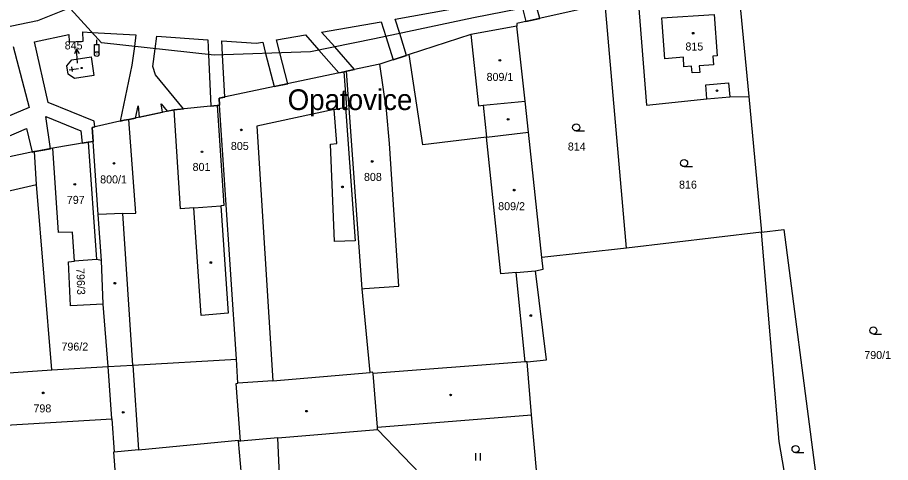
# Model space of a CAD drawing. Extents: x -757266 to -753360, y -1162585 to -1157740.
# Drawn here: x -756776 to -756590.5, y -1159378.1 to -1159283.5 of the extents above; entities that cross this region are included whole.
import ezdxf

# ---------------------------------------------------------------- set-up
doc = ezdxf.new("R2010")
doc.units = 0
for name, color, linetype in [('Hranice parcel', 7, 'Continuous'), ('Parcelní čísla', 7, 'Continuous'), ('Pop  PČ popisy', 7, 'Continuous'), ('Poz předměty', 7, 'Continuous'), ('Vnitřní kresba', 7, 'Continuous'), ('Věcná břemena k části', 7, 'Continuous'), ('Značky budov', 7, 'Continuous'), ('Značky kultur', 7, 'Continuous')]:
    doc.layers.add(name, color=color, linetype=linetype)

msp = doc.modelspace()

# ---------------------------------------------------------------- linework, layer by layer
at = {"layer": 'Hranice parcel'}
for p, q in [((-756646.58, -1159332.58), (-756651.15, -1159280.61)), ((-756622.58, -1159279.69), (-756620.65, -1159300.3)), ((-756620.65, -1159300.3), (-756617.96, -1159329.16)), ((-756733.57, -1159302.22), (-756742.7, -1159303.14)), ((-756733.11, -1159302.2), (-756733.57, -1159302.22)), ((-756729.48, -1159356.15), (-756733.11, -1159302.2)), ((-756676.33, -1159308.96), (-756667.42, -1159307.88)), ((-756664.62, -1159334.5), (-756667.42, -1159307.88)), ((-756617.96, -1159329.16), (-756646.58, -1159332.58)), ((-756646.58, -1159332.58), (-756664.62, -1159334.5)), ((-756757.77, -1159344.47), (-756758.18, -1159335.14)), ((-756756.72, -1159357.7), (-756757.77, -1159344.47)), ((-756666.76, -1159367.95), (-756667.69, -1159356.68)), ((-756768.72, -1159358.42), (-756756.72, -1159357.7)), ((-756755.93, -1159368.82), (-756756.72, -1159357.7)), ((-756699.54, -1159370.61), (-756666.76, -1159367.95)), ((-756720.72, -1159372.88), (-756699.51, -1159371.08)), ((-756699.51, -1159371.08), (-756699.54, -1159370.61)), ((-756682.81, -1159388.39), (-756699.51, -1159371.08)), ((-756720.72, -1159372.88), (-756728.59, -1159373.55)), ((-756719.18, -1159402.74), (-756720.72, -1159372.88))]:
    msp.add_line(p, q, dxfattribs=at)
for points in [[(-756622.71, -1159278.25), (-756645.63, -1159278.52), (-756659.54, -1159279.69), (-756679.09, -1159283.61), (-756700.18, -1159288.09), (-756713.76, -1159290.84), (-756734.23, -1159291.54), (-756758.19, -1159288.91), (-756767.66, -1159278.44)], [(-756651.15, -1159280.61), (-756669.93, -1159284.82), (-756669.88, -1159285.39)], [(-756644.14, -1159279.81), (-756642.37, -1159302.13), (-756629.52, -1159300.8), (-756624.69, -1159300.39), (-756620.65, -1159300.3)], [(-756669.88, -1159285.39), (-756679.71, -1159287.12), (-756692.77, -1159291.4)], [(-756667.42, -1159307.88), (-756668.17, -1159301.34), (-756669.88, -1159285.39)], [(-756765.27, -1159295.61), (-756765.5, -1159293.8), (-756764.46, -1159292.51), (-756760.34, -1159291.9), (-756759.8, -1159295.88), (-756763.92, -1159296.5), (-756765.27, -1159295.61)], [(-756692.77, -1159291.4), (-756699.03, -1159293.48), (-756706.13, -1159294.91)], [(-756676.33, -1159308.96), (-756689.88, -1159310.6), (-756692.77, -1159291.4)], [(-756706.13, -1159294.91), (-756706.59, -1159295.08), (-756733.18, -1159300.68), (-756733.11, -1159302.2)], [(-756699.54, -1159370.61), (-756700.47, -1159359.2), (-756700.59, -1159358.92), (-756701.05, -1159358.94), (-756702.77, -1159341.19), (-756706.13, -1159294.91)], [(-756742.7, -1159303.14), (-756752.34, -1159305.2), (-756753.34, -1159305.38), (-756760.14, -1159306.93), (-756759.95, -1159309.88)], [(-756733.57, -1159302.22), (-756732.15, -1159323.49), (-756732.78, -1159323.53), (-756731.25, -1159346.38), (-756737.01, -1159346.83), (-756738.52, -1159323.97), (-756741.36, -1159324.19), (-756742.7, -1159303.14)], [(-756667.69, -1159356.68), (-756668.13, -1159356.71), (-756670.02, -1159337.69), (-756673.29, -1159338.02), (-756676.33, -1159308.96)], [(-756759.95, -1159309.88), (-756761.01, -1159310.03), (-756768.51, -1159311.33)], [(-756758.18, -1159335.14), (-756758.86, -1159325.41), (-756759.95, -1159309.88)], [(-756772.39, -1159312.01), (-756790.39, -1159315.86), (-756789.76, -1159318.93)], [(-756768.51, -1159311.33), (-756772.22, -1159311.98), (-756772.39, -1159312.01)], [(-756768.72, -1159358.42), (-756771.93, -1159319.05), (-756772.39, -1159312.01)], [(-756763.89, -1159335.31), (-756764.3, -1159329.14), (-756767.28, -1159329.25), (-756768.51, -1159311.33)], [(-756617.96, -1159329.16), (-756613.19, -1159328.59), (-756600.59, -1159425.5)], [(-756607.32, -1159413.48), (-756614.2, -1159373.6), (-756617.96, -1159329.16)], [(-756758.18, -1159335.14), (-756759.22, -1159334.98), (-756763.89, -1159335.31)], [(-756667.69, -1159356.68), (-756663.6, -1159356.27), (-756665.96, -1159337.38), (-756664.35, -1159337.03), (-756664.62, -1159334.5)], [(-756757.77, -1159344.47), (-756764.72, -1159344.77), (-756765.15, -1159335.46), (-756763.89, -1159335.31)], [(-756756.72, -1159357.7), (-756751.49, -1159357.4), (-756729.48, -1159356.15)], [(-756728.59, -1159373.55), (-756729.56, -1159361.27), (-756729.16, -1159361.25), (-756729.48, -1159356.15)], [(-756784.57, -1159359.58), (-756784.06, -1159359.48), (-756768.72, -1159358.42)], [(-756677.42, -1159388.52), (-756665.13, -1159386.75), (-756666.76, -1159367.95)], [(-756783.83, -1159370.48), (-756783.32, -1159370.47), (-756755.93, -1159368.82)], [(-756755.93, -1159368.82), (-756755.45, -1159375.88), (-756755.64, -1159375.9), (-756754.68, -1159388)], [(-756727.97, -1159385.55), (-756729.06, -1159373.5), (-756728.59, -1159373.55)]]:
    msp.add_lwpolyline(points, dxfattribs=at)
at = {"layer": 'Pop  PČ popisy'}
for p, q in [((-756763.479, -1159290.196), (-756763.909, -1159291.23)), ((-756763.27, -1159293.19), (-756763.479, -1159290.196)), ((-756763.479, -1159290.196), (-756762.91, -1159291.16)), ((-756763.27, -1159293.23), (-756763.27, -1159293.19))]:
    msp.add_line(p, q, dxfattribs=at)
at = {"layer": 'Poz předměty'}
for p, q in [((-756759.15, -1159289.306), (-756759.15, -1159288.306)), ((-756759.65, -1159289.306), (-756758.65, -1159289.306)), ((-756759.65, -1159291.306), (-756759.65, -1159289.306)), ((-756758.65, -1159291.306), (-756758.65, -1159289.306))]:
    msp.add_line(p, q, dxfattribs=at)
for radius in [0.5, 0.0303]:
    msp.add_circle((-756759.15, -1159291.3076), radius, dxfattribs=at)
at = {"layer": 'Vnitřní kresba'}
for p, q in [((-756639.13, -1159283.63), (-756627.96, -1159282.92)), ((-756627.96, -1159282.92), (-756627.35, -1159291.68)), ((-756639.06, -1159284.57), (-756639.13, -1159283.63)), ((-756638.48, -1159292.33), (-756639.06, -1159284.57)), ((-756679.71, -1159287.12), (-756678.04, -1159302.3)), ((-756634.47, -1159291.99), (-756638.48, -1159292.33)), ((-756634.4, -1159294), (-756634.47, -1159291.99)), ((-756627.35, -1159291.68), (-756628.27, -1159291.75)), ((-756628.27, -1159291.75), (-756628.14, -1159293.58)), ((-756697.63, -1159303.23), (-756699.03, -1159293.48)), ((-756632.78, -1159293.89), (-756634.4, -1159294)), ((-756632.68, -1159295.33), (-756632.78, -1159293.89)), ((-756628.14, -1159293.58), (-756631.16, -1159293.78)), ((-756631.16, -1159293.78), (-756631.06, -1159295.22)), ((-756706.05, -1159302.56), (-756706.59, -1159295.08)), ((-756631.06, -1159295.22), (-756632.68, -1159295.33)), ((-756629.76, -1159297.82), (-756624.96, -1159297.43)), ((-756629.52, -1159300.8), (-756629.76, -1159297.82)), ((-756624.96, -1159297.43), (-756624.69, -1159300.39)), ((-756677.04, -1159302.2), (-756668.17, -1159301.34)), ((-756708.73, -1159303.1), (-756725.16, -1159306.62)), ((-756708.73, -1159303.1), (-756706.3, -1159302.57)), ((-756708.17, -1159310.32), (-756708.73, -1159303.1)), ((-756706.3, -1159302.57), (-756706.05, -1159302.56)), ((-756706.3, -1159302.57), (-756704.23, -1159330.97)), ((-756696.98, -1159310.29), (-756697.63, -1159303.23)), ((-756678.04, -1159302.3), (-756677.04, -1159302.2)), ((-756677.04, -1159302.2), (-756676.33, -1159308.96)), ((-756750.84, -1159325.08), (-756752.34, -1159305.2)), ((-756725.16, -1159306.62), (-756721.78, -1159360.77)), ((-756761.01, -1159310.03), (-756759.22, -1159334.98)), ((-756709.49, -1159310.45), (-756708.17, -1159310.32)), ((-756708.65, -1159331.11), (-756709.49, -1159310.45)), ((-756694.99, -1159340.64), (-756696.98, -1159310.29)), ((-756782.19, -1159321.32), (-756771.93, -1159319.05)), ((-756738.52, -1159323.97), (-756732.78, -1159323.53)), ((-756753.59, -1159325.21), (-756758.86, -1159325.41)), ((-756753.59, -1159325.21), (-756750.84, -1159325.08)), ((-756751.49, -1159357.4), (-756753.59, -1159325.21)), ((-756704.23, -1159330.97), (-756708.65, -1159331.11)), ((-756670.02, -1159337.69), (-756665.96, -1159337.38)), ((-756702.26, -1159341.14), (-756694.99, -1159340.64)), ((-756702.77, -1159341.19), (-756702.26, -1159341.14)), ((-756751.49, -1159357.4), (-756750.31, -1159375.41)), ((-756668.13, -1159356.71), (-756700.47, -1159359.2)), ((-756721.78, -1159360.77), (-756701.05, -1159358.94)), ((-756721.78, -1159360.77), (-756729.16, -1159361.25)), ((-756750.31, -1159375.41), (-756729.08, -1159373.35)), ((-756729.08, -1159373.35), (-756729.06, -1159373.5)), ((-756750.31, -1159375.41), (-756755.45, -1159375.88))]:
    msp.add_line(p, q, dxfattribs=at)
at = {"layer": 'Věcná břemena k části'}
for points in [[(-756781.4, -1159191.29), (-756765.93, -1159235.66), (-756765.78, -1159247.53), (-756766.49, -1159247.58), (-756766.31, -1159253.33), (-756766.56, -1159257.88), (-756765.67, -1159256.49), (-756765.45, -1159273.8), (-756766.39, -1159275.58), (-756767.56, -1159276.48), (-756767.66, -1159278.44), (-756766.63, -1159279.58), (-756765.39, -1159278.61), (-756765.36, -1159280.99), (-756765.35, -1159281.7), (-756771.73, -1159284.28), (-756779.29, -1159285.83)], [(-756697.74, -1159287.57), (-756696.18, -1159292.53), (-756693.34, -1159291.59), (-756694.8, -1159286.95), (-756695.76, -1159283.9), (-756669.42, -1159279.06), (-756668.74, -1159281.53), (-756667.97, -1159284.38), (-756665.03, -1159283.72), (-756665.79, -1159280.94), (-756666.45, -1159278.52), (-756659.22, -1159277.22)], [(-756788.88, -1159313.5), (-756774.07, -1159307.11), (-756772.92, -1159312.12), (-756772.39, -1159312.01), (-756772.22, -1159311.98), (-756769.02, -1159311.42), (-756769.99, -1159304.59), (-756762.52, -1159307.61), (-756762.28, -1159310.25), (-756761.01, -1159310.03), (-756759.95, -1159309.88), (-756760.14, -1159306.93), (-756759.57, -1159306.8), (-756759.68, -1159305.53), (-756769.47, -1159301.57), (-756772.4, -1159288.74), (-756765.1, -1159287.16), (-756765.03, -1159288.72), (-756762.03, -1159288.56), (-756762.13, -1159286.59), (-756760.19, -1159286.7), (-756750.85, -1159287.23), (-756751.17, -1159289.68), (-756751.68, -1159293.66), (-756754.16, -1159305.57), (-756753.34, -1159305.38), (-756752.34, -1159305.2), (-756750.92, -1159304.9), (-756750.38, -1159302.29), (-756750.16, -1159304.74), (-756745.19, -1159303.67), (-756745.5, -1159301.85), (-756744.19, -1159303.46), (-756742.7, -1159303.14), (-756740.72, -1159302.94), (-756746.69, -1159295.75), (-756747.26, -1159293.95), (-756746.76, -1159290.17), (-756746.4, -1159287.5), (-756735.58, -1159288.27), (-756735.43, -1159291.41), (-756734.89, -1159302.35), (-756733.57, -1159302.22), (-756733.11, -1159302.2), (-756733.18, -1159300.68), (-756731.98, -1159300.43), (-756732.42, -1159291.48), (-756732.57, -1159288.48), (-756725.32, -1159289.02), (-756723.91, -1159288.78), (-756723.3, -1159291.17), (-756721.5, -1159298.22), (-756718.57, -1159297.6), (-756720.24, -1159291.06), (-756720.95, -1159288.28), (-756714.84, -1159287.22), (-756712, -1159290.48), (-756707.76, -1159295.33), (-756706.59, -1159295.08), (-756706.13, -1159294.91), (-756704.43, -1159294.57), (-756708.6, -1159289.8), (-756711.38, -1159286.62), (-756698.74, -1159284.44), (-756697.74, -1159287.57)], [(-756776.9, -1159289.71), (-756773.52, -1159302.69), (-756793.18, -1159310.96)]]:
    msp.add_lwpolyline(points, dxfattribs=at)
at = {"layer": 'Značky budov'}
for p, q in [((-756765.035, -1159294.654), (-756763.05, -1159294.34)), ((-756764.294, -1159295.046), (-756764.451, -1159294.053))]:
    msp.add_line(p, q, dxfattribs=at)
for centre, radius in [((-756632.4468, -1159286.8792), 0.175), ((-756673.5168, -1159292.6292), 0.175), ((-756762.3746, -1159294.2595), 0.1173), ((-756627.3968, -1159299.0892), 0.175), ((-756671.7568, -1159305.1892), 0.175), ((-756728.4468, -1159307.4192), 0.175), ((-756736.8168, -1159312.0792), 0.175), ((-756755.5168, -1159314.5392), 0.175), ((-756700.6368, -1159314.1192), 0.175), ((-756763.8268, -1159318.9792), 0.175), ((-756706.9668, -1159319.5192), 0.175), ((-756670.4668, -1159320.2192), 0.175), ((-756734.9268, -1159335.5992), 0.175), ((-756755.3068, -1159339.9992), 0.175), ((-756666.9468, -1159346.8692), 0.175), ((-756770.5368, -1159363.2892), 0.175), ((-756683.9768, -1159363.7392), 0.175), ((-756753.5368, -1159367.4392), 0.175), ((-756714.5968, -1159367.1792), 0.175)]:
    msp.add_circle(centre, radius, dxfattribs=at)
at = {"layer": 'Značky kultur'}
for p, q in [((-756657.303, -1159307.65), (-756655.553, -1159307.65)), ((-756634.373, -1159315.22), (-756632.623, -1159315.22)), ((-756594.153, -1159350.79), (-756592.403, -1159350.79)), ((-756678.611, -1159377.63), (-756678.611, -1159376.13)), ((-756677.61, -1159377.63), (-756677.61, -1159376.13)), ((-756610.693, -1159375.99), (-756608.943, -1159375.99))]:
    msp.add_line(p, q, dxfattribs=at)
for centre in [(-756657.3029, -1159306.8998), (-756634.3729, -1159314.4698), (-756594.1529, -1159350.0398), (-756610.6929, -1159375.2398)]:
    msp.add_circle(centre, 0.75, dxfattribs=at)

# ---------------------------------------------------------------- texts
at = {"layer": 'Parcelní čísla'}
for s, p in [('845', (-756765.97, -1159290.32)), ('815', (-756634.09, -1159290.55)), ('809/1', (-756676.34, -1159297.01)), ('805', (-756730.67, -1159311.68)), ('814', (-756659.08, -1159311.8)), ('801', (-756738.8, -1159316.14)), ('808', (-756702.39, -1159318.26)), ('800/1', (-756758.44, -1159318.79)), ('816', (-756635.45, -1159319.9)), ('797', (-756765.52, -1159323.13)), ('809/2', (-756673.87, -1159324.48)), ('796/2', (-756766.66, -1159354.31)), ('790/1', (-756596.09, -1159356.1)), ('798', (-756772.61, -1159367.44))]:
    msp.add_text(s, height=1.7, dxfattribs=at).set_placement(p)
msp.add_text('796/3', height=1.7, rotation=272, dxfattribs=at).set_placement((-756763.499, -1159336.809))
at = {"layer": 'Pop  PČ popisy'}
msp.add_text('Opatovice', height=4.4, dxfattribs=at).set_placement((-756718.598, -1159303.2))

doc.saveas('drawing.dxf')
